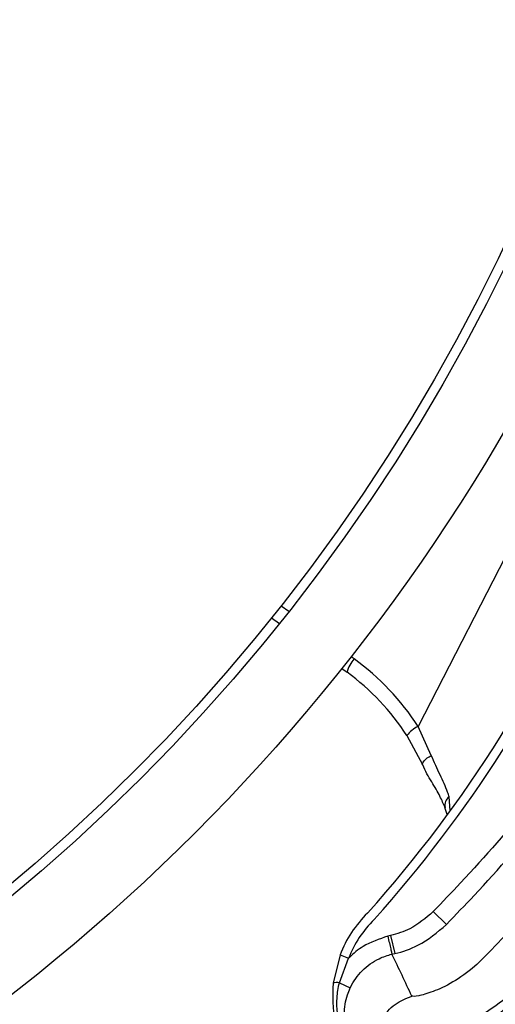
# Model space of a CAD drawing. Header units: inches. Extents: x 170 to 284, y 215 to 248.
# Tile 506 of 656: x 211.2505 to 211.3035, y 224.6504 to 224.76. Entities that reach past the tile are written whole.
import ezdxf

# ---------------------------------------------------------------- set-up
doc = ezdxf.new("R2010")
doc.units = ezdxf.units.IN
doc.header["$LTSCALE"] = 0.25
doc.header["$MEASUREMENT"] = 0
doc.layers.add('RH FRONT OF HOOD', color=7, linetype='Continuous')
pattern_1 = [(45, (200.7563139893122, 218.4993357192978), (-0.03026527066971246, 0.03026527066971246), [])]

msp = doc.modelspace()

# ---------------------------------------------------------------- hatches: boundary and pattern name
at = {"layer": 'RH FRONT OF HOOD'}
h = msp.add_hatch(dxfattribs=at)
h.set_pattern_fill('ANSI31', color=256, scale=0.34241245, angle=2.8e-322, style=0)
h.set_pattern_definition([(45, (200.7896657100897, 218.4993357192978), (-0.03026527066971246, 0.03026527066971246), [])])
edge = h.paths.add_edge_path(flags=0)
edge.add_arc((211.0763061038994, 224.3915581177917), 0.021400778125, 89.9999999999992, 390.52248781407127, ccw=False)
edge.add_line((211.0763061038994, 224.4129588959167), (211.1490687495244, 224.4129588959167))
edge.add_arc((211.1490687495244, 224.8238538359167), 0.4108949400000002, 270, 450.0000000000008)
edge.add_line((211.1490687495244, 225.2347487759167), (210.6654111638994, 225.2347487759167))
edge.add_arc((210.6654111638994, 225.2390289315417), 0.004280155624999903, 180.0000000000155, 269.9999999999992, ccw=False)
edge.add_line((210.6611310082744, 225.2390289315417), (210.6611310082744, 225.2818304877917))
edge.add_arc((210.6654111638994, 225.2818304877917), 0.004280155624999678, 360, 540, ccw=False)
edge.add_line((210.6696913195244, 225.2818304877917), (210.6696913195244, 225.2390289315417))
edge.add_line((210.6696913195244, 225.2390289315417), (210.6664589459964, 225.2390289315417))
edge.add_line((210.6664589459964, 225.2390289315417), (210.6664589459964, 225.2818304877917))
edge.add_arc((210.6654111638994, 225.2818304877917), 0.001047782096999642, 360, 540.0000000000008)
edge.add_line((210.6643633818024, 225.2818304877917), (210.6643633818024, 225.2390289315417))
edge.add_arc((210.6654111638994, 225.2390289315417), 0.001047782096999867, 180, 270)
edge.add_line((210.6654111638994, 225.2379811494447), (211.1490687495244, 225.2379811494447))
edge.add_arc((211.1490687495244, 224.8238538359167), 0.4141273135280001, 269.9999999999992, 450, ccw=False)
edge.add_line((211.1490687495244, 224.4097265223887), (211.0763061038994, 224.4097265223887))
edge.add_arc((211.0763061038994, 224.3915581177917), 0.018168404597, 450.0000000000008, 750.5224878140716)
edge.add_arc((211.0910543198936, 224.4002532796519), 0.001047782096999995, 390.5224878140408, 495.0000000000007)
edge.add_line((211.0903134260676, 224.4009941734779), (211.0816182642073, 224.3922990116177))
edge.add_line((211.0816182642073, 224.3922990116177), (211.0793326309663, 224.3945846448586))
edge.add_line((211.0793326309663, 224.3945846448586), (211.0880277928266, 224.4032798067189))
edge.add_arc((211.0910543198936, 224.4002532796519), 0.004280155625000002, 390.522487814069, 495.0000000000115, ccw=False)
h = msp.add_hatch(dxfattribs=at)
h.set_pattern_fill('ANSI31', color=256, scale=0.34241245, style=0)
h.set_pattern_definition(pattern_1)
edge = h.paths.add_edge_path(flags=0)
edge.add_line((211.1157170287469, 225.2304686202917), (210.7733045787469, 225.2304686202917))
edge.add_line((210.7733045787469, 225.2304686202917), (210.7733045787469, 225.2347487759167))
edge.add_line((210.7733045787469, 225.2347487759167), (211.1157170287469, 225.2347487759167))
edge.add_arc((211.1157170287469, 224.8238538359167), 0.4108949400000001, 269.9999999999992, 450, ccw=False)
edge.add_line((211.1157170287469, 224.4129588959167), (211.0429543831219, 224.4129588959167))
edge.add_line((211.0429543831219, 224.4129588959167), (211.0429543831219, 224.4172390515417))
edge.add_line((211.0429543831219, 224.4172390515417), (211.1157170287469, 224.4172390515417))
edge.add_arc((211.1157170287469, 224.8238538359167), 0.406614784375, 270, 450.0000000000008)
h = msp.add_hatch(dxfattribs=at)
h.set_pattern_fill('ANSI32', color=256, scale=0.34241245, angle=2.8e-322, style=0)
h.set_pattern_definition([(45, (200.7563139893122, 218.4993357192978), (-0.09079581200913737, 0.09079581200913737), []), (45, (200.8168445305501, 218.4993357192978), (-0.09079581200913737, 0.09079581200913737), [])])
edge = h.paths.add_edge_path(flags=0)
edge.add_arc((211.115717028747, 224.8238538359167), 0.2182879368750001, 180, 540, ccw=False)
edge = h.paths.add_edge_path(flags=0)
edge.add_arc((211.115717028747, 224.8238538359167), 0.2097276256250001, 180, 540, ccw=False)
h = msp.add_hatch(dxfattribs=at)
h.set_pattern_fill('ANSI31', color=256, scale=0.34241245, angle=2.8e-322, style=0)
h.set_pattern_definition(pattern_1)
edge = h.paths.add_edge_path(flags=0)
edge.add_line((211.3609718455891, 224.7916483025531), (211.3607622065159, 224.789243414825))
edge.add_arc((211.361120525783, 224.7933538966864), 0.004126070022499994, 242.80758111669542, 265.0180014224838, ccw=False)
edge.add_arc((211.3651888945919, 224.8012726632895), 0.01302879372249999, 194.2837484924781, 242.8075811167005, ccw=False)
edge.add_arc((211.3704051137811, 224.8021343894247), 0.01830194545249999, 152.8075811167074, 192.868954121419, ccw=False)
edge.add_arc((211.3645878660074, 224.8051230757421), 0.01176186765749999, 444.94843881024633, 512.8075811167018, ccw=False)
edge.add_arc((211.3651419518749, 224.8011812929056), 0.01566536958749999, 388.0646491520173, 448.23838092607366, ccw=False)
edge.add_arc((211.3567735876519, 224.7963571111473), 0.02532140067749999, 365.6618293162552, 388.7885144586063, ccw=False)
edge.add_arc((211.3669327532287, 224.7982979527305), 0.01504902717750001, 324.96329948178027, 362.12223075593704, ccw=False)
edge.add_arc((211.3564871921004, 224.8051658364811), 0.02754708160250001, 246.11608425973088, 325.7401548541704, ccw=False)
edge.add_arc((211.3428880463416, 224.7715778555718), 0.008748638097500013, 433.7662000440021, 580.7490133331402)
edge.add_arc((211.2967290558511, 224.7251915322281), 0.05672062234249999, 332.3782168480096, 405.81748085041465, ccw=False)
edge.add_arc((211.1553489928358, 224.7964800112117), 0.2150521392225, 316.23360868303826, 333.0136347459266, ccw=False)
edge.add_arc((211.2905326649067, 224.6683983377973), 0.02884824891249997, 257.9664245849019, 314.2213378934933, ccw=False)
edge.add_arc((211.2810172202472, 224.6119629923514), 0.0284373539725, 442.9281750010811, 496.5266487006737)
edge.add_arc((211.2715049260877, 224.6215465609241), 0.01494630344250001, 498.0990219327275, 553.3547732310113)
edge.add_arc((211.2753799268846, 224.6215960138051), 0.0187470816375, 190.765455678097, 224.2471970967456)
edge.add_arc((211.2711939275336, 224.618318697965), 0.0134739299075, 226.6851385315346, 265.0812268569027)
edge.add_arc((211.2702704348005, 224.6109014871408), 0.006011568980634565, 267.7901137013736, 288.5251547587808)
edge.add_arc((211.2648770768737, 224.6218335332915), 0.01816498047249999, 293.7068411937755, 332.8075811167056)
edge.add_arc((211.27130346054, 224.6185318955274), 0.01094007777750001, 332.8075811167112, 422.8075811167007)
edge.add_arc((211.2754500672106, 224.6266029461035), 0.001866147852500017, 422.8075811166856, 438.449827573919)
edge.add_line((211.2758237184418, 224.628431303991), (211.2763070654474, 224.6307964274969))
edge.add_arc((211.2754500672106, 224.6266029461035), 0.004280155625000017, 422.80758111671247, 438.44982757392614, ccw=False)
edge.add_arc((211.27130346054, 224.6185318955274), 0.01335408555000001, 332.80758111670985, 422.80758111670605, ccw=False)
edge.add_arc((211.2648770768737, 224.6218335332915), 0.020578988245, 293.418939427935, 332.8075811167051, ccw=False)
edge.add_arc((211.2702704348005, 224.6109014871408), 0.008425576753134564, 267.3852483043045, 289.30729203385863, ccw=False)
edge.add_arc((211.2711939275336, 224.618318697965), 0.01588793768, 226.4978833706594, 265.2781618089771, ccw=False)
edge.add_arc((211.2753799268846, 224.6215960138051), 0.02116108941, 190.9121118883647, 224.3847528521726, ccw=False)
edge.add_arc((211.2715049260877, 224.6215465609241), 0.01736031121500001, 137.9878292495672, 193.1734344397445, ccw=False)
edge.add_arc((211.2810172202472, 224.6119629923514), 0.030851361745, 442.72573840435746, 496.58711871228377, ccw=False)
edge.add_arc((211.2905326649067, 224.6683983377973), 0.02643424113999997, 257.7492906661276, 314.1311942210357)
edge.add_arc((211.1553489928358, 224.7964800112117), 0.21263813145, 316.245249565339, 333.0172706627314)
edge.add_arc((211.2967290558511, 224.7251915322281), 0.05430661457, 332.3642077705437, 405.9221159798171)
edge.add_arc((211.3428880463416, 224.7715778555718), 0.01116264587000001, 72.86862000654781, 221.3366683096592, ccw=False)
edge.add_arc((211.3564871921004, 224.8051658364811), 0.02513307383, 245.7789812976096, 325.7782389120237)
edge.add_arc((211.3669327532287, 224.7982979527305), 0.01263501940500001, 324.8906283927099, 361.7902779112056)
edge.add_arc((211.3567735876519, 224.7963571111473), 0.022907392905, 365.8518874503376, 388.8272963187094)
edge.add_arc((211.3651419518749, 224.8011812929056), 0.01325136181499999, 387.9998215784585, 448.5428308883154)
edge.add_arc((211.3645878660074, 224.8051230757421), 0.009347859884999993, 444.5301052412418, 512.8075811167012)
edge.add_arc((211.3704051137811, 224.8021343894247), 0.01588793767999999, 512.8075811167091, 552.7597599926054)
edge.add_arc((211.3651888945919, 224.8012726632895), 0.01061478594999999, 194.4420824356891, 242.8075811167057)
edge.add_arc((211.361120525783, 224.7933538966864), 0.001712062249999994, 242.8075811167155, 265.0180014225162)

# ---------------------------------------------------------------- linework, layer by layer
for p, q in [((211.3247849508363, 224.7395267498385), (211.2948889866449, 224.6813365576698)), ((211.2805020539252, 224.6941172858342), (211.2796341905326, 224.6947447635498)), ((211.278589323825, 224.6934291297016), (211.2794575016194, 224.6928014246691)), ((211.2877854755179, 224.6888512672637), (211.2874447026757, 224.6890976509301)), ((211.2864025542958, 224.6877800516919), (211.2869811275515, 224.6873617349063)), ((211.2963640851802, 224.6781016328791), (211.2948889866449, 224.6813365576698)), ((211.2936461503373, 224.6803108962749), (211.2954057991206, 224.6770826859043)), ((211.2984713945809, 224.6719566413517), (211.2983548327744, 224.6734839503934)), ((211.2981296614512, 224.6715330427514), (211.2978566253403, 224.6723002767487)), ((211.2965798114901, 224.6607158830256), (211.2980503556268, 224.6592828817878)), ((211.2918398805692, 224.6580471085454), (211.2915234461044, 224.6579739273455)), ((211.2918398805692, 224.6580471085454), (211.2923025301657, 224.6560466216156)), ((211.2862060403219, 224.6558870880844), (211.2854355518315, 224.6527449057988)), ((211.2862060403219, 224.6558870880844), (211.2871655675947, 224.655520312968)), ((211.2919860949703, 224.6559734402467), (211.2923025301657, 224.6560466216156)), ((211.286130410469, 224.6527785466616), (211.2871655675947, 224.655520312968)), ((211.286130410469, 224.6527785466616), (211.2873391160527, 224.6522128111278))]:
    msp.add_line(p, q, dxfattribs=at)
at = {"layer": 'RH FRONT OF HOOD', "flags": 128}
msp.add_lwpolyline([(211.2954057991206, 224.6770826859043), (211.2953897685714, 224.6771741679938), (211.2954167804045, 224.677282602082), (211.2954860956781, 224.6774050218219), (211.2955958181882, 224.6775380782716), (211.2957429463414, 224.6776781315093), (211.2959234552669, 224.6778213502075), (211.2961324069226, 224.6779638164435), (211.2963640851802, 224.6781016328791)], dxfattribs=at)
at = {"layer": 'RH FRONT OF HOOD'}
for radius in [0.218287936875, 0.2097276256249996, 0.20865758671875]:
    msp.add_circle((211.1157170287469, 224.8238538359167), radius, dxfattribs=at)
for centre, radius, start, end in [((211.1157170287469, 224.8238538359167), 0.4141273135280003, 270, 90), ((211.1157170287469, 224.8238538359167), 0.4108949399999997, 270, 90), ((211.1157170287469, 224.8238538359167), 0.406614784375, 270, 90), ((211.1808495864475, 224.7576212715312), 0.1455252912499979, 318.1620057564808, 356.678131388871), ((211.1808495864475, 224.7576212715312), 0.1465525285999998, 318.1481994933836, 354.8261561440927), ((211.2902992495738, 224.6865318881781), 0.003420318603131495, 137.3032605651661, 165.9586174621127), ((211.271534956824, 224.6663752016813), 0.02773540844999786, 32.64495434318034, 54.13252957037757), ((211.2717337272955, 224.6662730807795), 0.02602334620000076, 32.64495434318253, 54.13252957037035), ((211.2965149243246, 224.6781005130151), 0.003621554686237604, 116.6770576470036, 142.3858374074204), ((211.2989934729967, 224.6725610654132), 0.001122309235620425, 124.6833944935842, 192.7544157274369), ((211.2983600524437, 224.6512412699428), 0.01301167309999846, 134.3101392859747, 159.0808622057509), ((211.2983600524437, 224.6512412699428), 0.01198443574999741, 134.1486785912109, 159.0808622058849), ((211.2858462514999, 224.6514548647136), 0.001353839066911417, 77.88402091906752, 107.6594825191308)]:
    msp.add_arc(centre, radius, start, end, dxfattribs=at)
for points, knots in [([(211.3199645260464, 224.689796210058), (211.3182904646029, 224.6873249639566), (211.3143781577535, 224.6815496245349), (211.3076263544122, 224.6728803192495), (211.3014017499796, 224.6657327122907), (211.2976030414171, 224.6617804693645), (211.2965798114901, 224.6607158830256)], [0, 0, 0, 0, 0.2395900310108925, 0.5599255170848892, 0.8814604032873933, 0.9999999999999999, 0.9999999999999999, 0.9999999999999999, 0.9999999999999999]), ([(211.2980503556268, 224.6592828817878), (211.2990842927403, 224.6603586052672), (211.3029122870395, 224.6643413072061), (211.3092028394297, 224.67156288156), (211.3160264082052, 224.6803220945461), (211.3199881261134, 224.6861703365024), (211.3216797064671, 224.688667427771)], [0, 0, 0, 0, 0.1185397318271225, 0.4388752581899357, 0.760410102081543, 0.9999999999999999, 0.9999999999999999, 0.9999999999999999, 0.9999999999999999]), ([(211.2983548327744, 224.6734839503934), (211.298300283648, 224.6736622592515), (211.2980529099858, 224.6744708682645), (211.2973407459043, 224.6759133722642), (211.296692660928, 224.6773654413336), (211.2963640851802, 224.6781016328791)], [0, 0, 0, 0, 0.1223980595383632, 0.5550603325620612, 1, 1, 1, 1]), ([(211.2979002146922, 224.6722983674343), (211.2977248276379, 224.6727081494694), (211.2973467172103, 224.673591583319), (211.296403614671, 224.6751726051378), (211.2956500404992, 224.676435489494), (211.295354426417, 224.6772183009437), (211.2953256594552, 224.6772944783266)], [0, 0, 0, 0, 0.2839420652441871, 0.6121401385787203, 0.9622563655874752, 1, 1, 1, 1]), ([(211.2965798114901, 224.6607158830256), (211.2957487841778, 224.65999923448), (211.2943406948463, 224.6587849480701), (211.2925668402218, 224.6582615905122), (211.2918398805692, 224.6580471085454)], [0, 0, 0, 0, 0.5901808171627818, 1, 1, 1, 1]), ([(211.2923025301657, 224.6560466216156), (211.2923025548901, 224.6560466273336), (211.2931878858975, 224.656251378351), (211.2953305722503, 224.6569758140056), (211.2970402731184, 224.6584260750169), (211.2980503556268, 224.6592828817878)], [0, 0, 0, 0, 1.142795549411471e-05, 0.4092118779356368, 1, 1, 1, 1]), ([(211.3048742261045, 224.6583666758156), (211.3039241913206, 224.6573655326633), (211.3029741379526, 224.6563643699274), (211.3020277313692, 224.6554070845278), (211.3020277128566, 224.6554070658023)], [0, 0, 0, 0, 0.9999804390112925, 0.9999999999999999, 0.9999999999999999, 0.9999999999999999, 0.9999999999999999]), ([(211.2915234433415, 224.6579739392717), (211.2905709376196, 224.6576556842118), (211.2889936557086, 224.6571286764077), (211.2876742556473, 224.6560375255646), (211.2871911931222, 224.6555463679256), (211.2871655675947, 224.655520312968)], [0, 0, 0, 0, 0.5907811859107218, 0.978291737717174, 1, 1, 1, 1]), ([(211.2873391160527, 224.6522128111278), (211.2873486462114, 224.652233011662), (211.2876846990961, 224.6529453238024), (211.2886026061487, 224.6542405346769), (211.2902918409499, 224.6554375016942), (211.2914975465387, 224.65586034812), (211.2919862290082, 224.6559734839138), (211.2919862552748, 224.6559734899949)], [0, 0, 0, 0, 0.01087401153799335, 0.3834398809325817, 0.7558119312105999, 0.9999868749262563, 1, 1, 1, 1]), ([(211.2941898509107, 224.6512969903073), (211.2938328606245, 224.6520753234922), (211.2931188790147, 224.6536319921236), (211.2923637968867, 224.655192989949), (211.2919862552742, 224.6559734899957)], [0, 0, 0, 0, 0.4999992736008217, 1, 1, 1, 1]), ([(211.3020277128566, 224.6554070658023), (211.3020276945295, 224.6554070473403), (211.3017624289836, 224.6551398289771), (211.3006755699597, 224.6541173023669), (211.2986242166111, 224.6526948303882), (211.2963893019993, 224.6517033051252), (211.2946388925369, 224.6512403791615), (211.2943499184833, 224.6512768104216), (211.2941898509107, 224.6512969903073)], [0, 0, 0, 0, 4.497367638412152e-06, 0.06509473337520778, 0.2616701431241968, 0.4753105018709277, 0.7093656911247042, 1, 1, 1, 1]), ([(211.2902073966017, 224.6445863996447), (211.2902924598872, 224.644578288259), (211.2904653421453, 224.6445618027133), (211.2914494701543, 224.6447518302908), (211.2928241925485, 224.6451059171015), (211.2944731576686, 224.6456231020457), (211.2964318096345, 224.6463548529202), (211.2985825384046, 224.6473131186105), (211.3008836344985, 224.6485313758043), (211.3034104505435, 224.6501051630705), (211.3060937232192, 224.6521851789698), (211.3080208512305, 224.6537272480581), (211.3089967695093, 224.6545081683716)], [0, 0, 0, 0, 0.1094013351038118, 0.2223468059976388, 0.3151791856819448, 0.4102231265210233, 0.5012749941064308, 0.5946006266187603, 0.6834485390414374, 0.7745330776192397, 0.8858211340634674, 1, 1, 1, 1]), ([(211.3091408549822, 224.6538851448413), (211.3080976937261, 224.6528960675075), (211.3061284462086, 224.6510289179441), (211.3030963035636, 224.6486619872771), (211.3005687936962, 224.6472488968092), (211.2986059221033, 224.6463430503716), (211.2973153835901, 224.6458330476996), (211.2962326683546, 224.6454578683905), (211.2953361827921, 224.6451765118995), (211.2943560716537, 224.6448986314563), (211.2932827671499, 224.6446341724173), (211.2918632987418, 224.6443425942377), (211.2906353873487, 224.6441190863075), (211.2904248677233, 224.6440795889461), (211.2903287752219, 224.6440615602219)], [0, 0, 0, 0, 0.13071565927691, 0.2467609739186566, 0.3577928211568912, 0.4170971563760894, 0.4791482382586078, 0.5177152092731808, 0.5590896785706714, 0.6032945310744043, 0.6633484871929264, 0.7353692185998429, 0.8792082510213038, 1, 1, 1, 1]), ([(211.2854355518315, 224.6527449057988), (211.2853889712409, 224.6513121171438), (211.2853319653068, 224.6495586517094), (211.2857927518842, 224.6478775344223), (211.2858770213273, 224.6475700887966)], [0, 0, 0, 0, 0.8171182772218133, 1, 1, 1, 1]), ([(211.286195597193, 224.6476805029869), (211.2859897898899, 224.648829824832), (211.2856836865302, 224.6505392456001), (211.2860201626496, 224.6522259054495), (211.286130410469, 224.6527785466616)], [0, 0, 0, 0, 0.672345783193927, 1, 1, 1, 1]), ([(211.286864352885, 224.6477790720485), (211.2868643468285, 224.6477790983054), (211.2867476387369, 224.6482850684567), (211.2866115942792, 224.6495171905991), (211.2868422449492, 224.6510397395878), (211.28722982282, 224.6519547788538), (211.2873391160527, 224.6522128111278)], [0, 0, 0, 0, 1.782673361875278e-05, 0.343520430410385, 0.8148790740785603, 0.9999999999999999, 0.9999999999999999, 0.9999999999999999, 0.9999999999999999]), ([(211.2902073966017, 224.6445863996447), (211.2901243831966, 224.6452764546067), (211.289951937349, 224.6467099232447), (211.2907385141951, 224.6488073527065), (211.292202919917, 224.6505029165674), (211.2935441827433, 224.6510389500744), (211.2941898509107, 224.6512969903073)], [0, 0, 0, 0, 0.2406941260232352, 0.4999999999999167, 0.7593058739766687, 0.9999999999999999, 0.9999999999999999, 0.9999999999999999, 0.9999999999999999])]:
    msp.add_open_spline(points, degree=3, knots=knots, dxfattribs=at)
msp.add_open_spline([(211.2915231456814, 224.6579738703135), (211.2915825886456, 224.65771728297), (211.291701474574, 224.6572041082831), (211.2918525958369, 224.6565517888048), (211.2919605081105, 224.6560859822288), (211.2919778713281, 224.6560110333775), (211.2919865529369, 224.6559735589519)], degree=3, dxfattribs=at)

doc.saveas('drawing.dxf')
